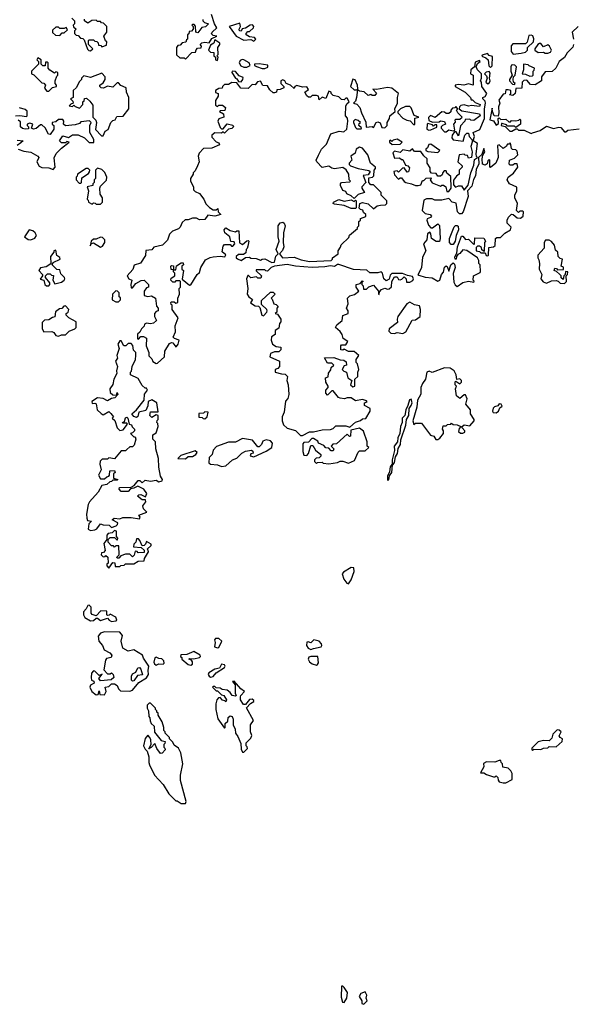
# Model space of a CAD drawing. Extents: x 1980017 to 2252640, y 74400 to 266395.
# Tile 370 of 388: x 2214356 to 2218328, y 208920 to 215984. Entities that reach past the tile are written whole.
import ezdxf

# ---------------------------------------------------------------- set-up
doc = ezdxf.new("R2010")
doc.units = 0

msp = doc.modelspace()

# ---------------------------------------------------------------- linework, layer by layer
at = {"layer": '0CON20XD'}
for points in [[(2215545, 215700), (2215591.7, 215748.3), (2215618.3, 215751.7), (2215621.7, 215768.3), (2215631.7, 215778.3), (2215658.3, 215781.7), (2215660, 215795), (2215650, 215805), (2215661.7, 215818.3), (2215685, 215822.5), (2215715, 215817.5), (2215735, 215850), (2215770, 215865), (2215745, 215870), (2215733, 215883), (2215737.5, 215895), (2215770, 215925), (2215752.5, 215955), (2215731.2, 216021.2)], [(2214730, 215995), (2214750, 215975), (2214750, 215955), (2214740, 215945), (2214741.7, 215931.7), (2214760, 215915), (2214750, 215905), (2214750, 215885), (2214761.7, 215871.7), (2214775, 215870), (2214791.7, 215851.7), (2214808.3, 215848.3), (2214818.3, 215838.3), (2214841.7, 215771.7), (2214851.7, 215761.7), (2214865, 215760)], [(2214865, 215760), (2214880, 215775), (2214850, 215805), (2214850, 215835), (2214855, 215840), (2214885, 215840), (2214895, 215830), (2214908.3, 215828.3), (2214918.3, 215818.3), (2214921.7, 215801.7), (2214938.3, 215798.3), (2214945, 215790), (2214978.3, 215801.7), (2214980, 215825), (2214971.7, 215831.7), (2214960, 215865), (2214980, 215895), (2214980, 215935), (2214958.3, 215958.3), (2214941.7, 215961.7), (2214935, 215970), (2214915, 215970), (2214905, 215980), (2214873, 215977), (2214845, 215960), (2214820, 215975), (2214821.7, 215988.3)], [(2215670, 215985), (2215670, 215975), (2215683, 215963), (2215710, 215955), (2215688.3, 215931.7), (2215661.7, 215928.3), (2215635, 215890), (2215620, 215895), (2215618.3, 215938.3), (2215608.3, 215948.3), (2215595, 215950), (2215590, 215945), (2215600, 215935), (2215600, 215915), (2215588.3, 215901.7), (2215571.7, 215898.3), (2215568.3, 215881.7), (2215560, 215875), (2215560, 215845), (2215551.7, 215838.3), (2215548.3, 215821.7), (2215521.7, 215818.3), (2215508.3, 215801.7), (2215491.7, 215798.3), (2215480, 215785), (2215481.7, 215731.7), (2215505, 215710), (2215535, 215710), (2215545, 215700)], [(2216035, 215830), (2216050, 215845), (2216040, 215855), (2216005, 215860), (2215980, 215875), (2215980, 215885), (2215991.7, 215898.3), (2216005, 215900), (2216032.5, 215925), (2216036.7, 215935), (2216026.1, 215946.1), (2216010, 215945), (2215977, 215923), (2215951.7, 215918.3), (2215945, 215902.5), (2215933.6, 215903.6), (2215930, 215915), (2215940, 215935), (2215935, 215960), (2215860, 215935), (2215910, 215865), (2215965, 215837.5), (2216015, 215842.5), (2216035, 215830)], [(2214645, 215870), (2214661.7, 215888.3), (2214675, 215890), (2214698.3, 215911.7), (2214688.3, 215928.3), (2214675, 215920), (2214645, 215920), (2214635, 215930), (2214615, 215930), (2214591.7, 215908.3), (2214591.7, 215891.7), (2214611.7, 215871.7), (2214645, 215870)], [(2217897.5, 215737.5), (2217955, 215743.3), (2217985, 215750), (2218000, 215765), (2218000, 215785), (2218043.3, 215825), (2218045.9, 215845.9), (2218037.3, 215867.3), (2218025, 215873.8), (2218010, 215870), (2217997, 215823), (2217985, 215810), (2217895, 215810), (2217883, 215797), (2217883.3, 215755), (2217897.5, 215737.5)], [(2218362.5, 215935), (2218320, 215895), (2218330, 215845)], [(2215775, 215690), (2215780, 215715), (2215770, 215725), (2215780, 215735), (2215776.7, 215785), (2215792.5, 215805), (2215792.5, 215815), (2215755, 215840), (2215750, 215815), (2215725, 215800), (2215710, 215765), (2215725, 215750), (2215748.3, 215748.3), (2215750, 215725), (2215760, 215715), (2215760, 215695), (2215775, 215690)], [(2218330, 215805), (2218323.6, 215786.4), (2218283.9, 215746.1), (2218265, 215712.5), (2218226.7, 215685), (2218203, 215637), (2218177.5, 215612.5), (2218125, 215610), (2218100, 215575), (2218100, 215545), (2218055, 215517.5), (2218020, 215520), (2217995, 215550), (2217973, 215547), (2217960, 215535), (2217958.3, 215491.7), (2217915, 215490), (2217910, 215455), (2217895, 215440), (2217870, 215445), (2217880, 215455), (2217880, 215475), (2217861.7, 215481.7), (2217845, 215480), (2217838.3, 215451.7), (2217825, 215450), (2217793, 215407), (2217800, 215385), (2217791.2, 215358.8), (2217793.6, 215316.4), (2217788.3, 215291.7), (2217760, 215295), (2217747.5, 215325), (2217745, 215350), (2217730, 215265), (2217755, 215257.5), (2217775, 215227.5), (2217791.7, 215238.3), (2217790, 215275), (2217795, 215280), (2217808.3, 215268.3), (2217845, 215270), (2217865, 215250), (2217878.3, 215251.7), (2217885, 215260), (2217915, 215257.5), (2217937.5, 215262.5), (2217945, 215270), (2217950, 215265), (2217950, 215235), (2217915, 215210), (2217905, 215220), (2217855, 215220), (2217848.3, 215228.3), (2217818.3, 215238.3), (2217811.7, 215238.3), (2217810, 215225), (2217838.3, 215218.3), (2217873, 215183), (2217887, 215183), (2217915, 215200), (2217925, 215200), (2217935, 215190), (2217975, 215190), (2218025, 215167.5)], [(2218125, 215742.5), (2218145, 215743.3), (2218165, 215750), (2218172.5, 215765), (2218157.5, 215795), (2218145, 215802.5), (2218115, 215790), (2218095, 215812.5), (2218085, 215812.5), (2218072.5, 215805), (2218052.5, 215775), (2218052.5, 215765), (2218075, 215747.5), (2218115, 215750), (2218125, 215742.5)], [(2217735, 215640), (2217746.1, 215653.9), (2217748.8, 215718.8), (2217725, 215727.5), (2217711.7, 215741.7), (2217675, 215730), (2217671.7, 215721.7), (2217700.7, 215710.7), (2217717.5, 215695), (2217723, 215653), (2217735, 215640)], [(2214565, 215470), (2214591.7, 215498.3), (2214620, 215505), (2214620, 215515), (2214610, 215525), (2214610, 215545), (2214621.7, 215578.3), (2214630, 215585), (2214630, 215605), (2214615, 215610), (2214605, 215600), (2214571.7, 215621.7), (2214560, 215635), (2214560, 215675), (2214555, 215680), (2214541.7, 215678.3), (2214538.3, 215651.7), (2214521.7, 215651.7), (2214510, 215665), (2214510, 215695), (2214485, 215710), (2214480, 215695), (2214490, 215685), (2214490, 215665), (2214440, 215615), (2214440, 215595), (2214458.3, 215588.3), (2214515, 215530), (2214528.3, 215528.3), (2214540, 215515), (2214533, 215493), (2214551.7, 215471.7), (2214565, 215470)], [(2215965, 215642.5), (2215985, 215643.3), (2216010, 215655), (2216002.5, 215675), (2215965, 215696.2), (2215951.7, 215698.3), (2215938.3, 215691.7), (2215930, 215675), (2215943.6, 215653.6), (2215965, 215642.5)], [(2216095, 215632.5), (2216115, 215633.3), (2216136.4, 215643.6), (2216137, 215657), (2216073, 215667), (2216040, 215665), (2216040, 215655), (2216055, 215647.5), (2216095, 215632.5)], [(2217545, 214760), (2217573.9, 214796.1), (2217594, 214885), (2217615, 214940), (2217620, 214980), (2217640, 214995), (2217633, 215003), (2217631.2, 215021.2), (2217640, 215095), (2217610, 215115), (2217620, 215145), (2217610, 215175), (2217657.5, 215195), (2217690, 215275), (2217691.2, 215345), (2217698.8, 215385), (2217695, 215400), (2217680, 215415), (2217680, 215425), (2217696.4, 215433.6), (2217706.7, 215455), (2217672.5, 215505), (2217670, 215535), (2217662.5, 215545), (2217670, 215565), (2217670, 215595), (2217640, 215625), (2217630, 215645), (2217641.7, 215668.3), (2217660, 215685), (2217655, 215690), (2217625, 215680), (2217620, 215645), (2217592.5, 215625), (2217590, 215595), (2217610, 215585), (2217610, 215515), (2217575, 215522.5), (2217543.6, 215513.6), (2217505, 215518.8), (2217480, 215515), (2217480, 215505), (2217552.5, 215465), (2217590, 215425), (2217595, 215410), (2217605, 215410), (2217625, 215390), (2217660, 215375), (2217655, 215360), (2217598.8, 215368.8), (2217575, 215364.2), (2217545, 215374), (2217521.2, 215368.8), (2217511.7, 215358.3), (2217510, 215345), (2217529.3, 215329.3), (2217655, 215307.5), (2217660, 215295), (2217615, 215260), (2217593, 215263), (2217585, 215270), (2217551.7, 215268.3), (2217550, 215255), (2217518.3, 215221.7), (2217505, 215150), (2217488.3, 215178.3), (2217475, 215180), (2217460, 215155), (2217456.7, 215135), (2217465, 215122.5), (2217537, 215113), (2217550, 215155), (2217565, 215170), (2217575, 215170), (2217580, 215145), (2217601.7, 215121.7), (2217602.5, 215105), (2217592.5, 215075), (2217602.5, 215035), (2217597.5, 214995), (2217575, 214990), (2217568.3, 215008.3), (2217551.7, 215011.7), (2217545, 215020), (2217510, 215015), (2217500, 214965), (2217530, 214935), (2217530, 214925), (2217510, 214905), (2217510, 214875), (2217490, 214860), (2217468.3, 214831.7), (2217468.3, 214798.3), (2217481.7, 214781.7), (2217505, 214792.5), (2217525, 214792.5), (2217545, 214760)], [(2217905, 215520), (2217910, 215525), (2217900, 215535), (2217897.5, 215555), (2217900, 215575), (2217910, 215585), (2217920, 215645), (2217908.3, 215658.3), (2217895, 215660), (2217885, 215657.5), (2217880, 215645), (2217880, 215615), (2217890, 215585), (2217870, 215555), (2217870, 215545), (2217891.7, 215521.7), (2217905, 215520)], [(2218015, 215577.5), (2218035, 215580), (2218040, 215585), (2218040, 215615), (2218048.3, 215621.7), (2218050, 215635), (2218011.7, 215651.7), (2218005, 215660), (2217970, 215665), (2217970, 215625), (2217960, 215595), (2217985, 215592.5), (2218015, 215577.5)], [(2214955, 215150), (2214970, 215185), (2214990, 215195), (2215010, 215245), (2215025, 215260), (2215040, 215265), (2215051.7, 215288.3), (2215098.3, 215291.7), (2215140, 215345), (2215140, 215425), (2215123, 215463), (2215120, 215495), (2215081.7, 215511.7), (2215065, 215530), (2215055, 215530), (2215025, 215500), (2214985, 215507.5), (2214956.4, 215493.6), (2214940, 215495), (2214930, 215505), (2214930, 215515), (2214955, 215530), (2214970, 215555), (2214970, 215575), (2214945, 215600), (2214865, 215570), (2214815, 215580), (2214800, 215565), (2214800, 215555), (2214785, 215540), (2214760, 215495), (2214740, 215475), (2214740, 215425), (2214720, 215415), (2214738.3, 215398.3), (2214740, 215385), (2214721.7, 215378.3), (2214710, 215365), (2214735, 215360), (2214745, 215370), (2214755, 215360), (2214785, 215350), (2214810, 215375), (2214810, 215395), (2214818.3, 215401.7), (2214821.7, 215418.3), (2214835, 215420), (2214859.3, 215399.3), (2214881.7, 215371.7), (2214880, 215285), (2214902.5, 215262.5), (2214907.5, 215245), (2214900, 215195), (2214941.7, 215151.7), (2214955, 215150)], [(2215945, 215537.5), (2215957.5, 215555), (2215958.3, 215568.3), (2215930.7, 215580.7), (2215905, 215612.5), (2215880, 215615), (2215877.5, 215605), (2215903.6, 215563.6), (2215915, 215560), (2215925, 215540), (2215945, 215537.5)], [(2217715, 215523.3), (2217727.3, 215532.7), (2217731.2, 215545), (2217726.7, 215565), (2217730.7, 215600.7), (2217725, 215612.5), (2217701.7, 215608.3), (2217690, 215595), (2217705, 215580), (2217710, 215565), (2217700, 215535), (2217715, 215523.3)], [(2215335, 213517.5), (2215345, 213520), (2215396, 213564), (2215396.9, 213605), (2215430.2, 213659.8), (2215445, 213668.6), (2215455, 213666), (2215475, 213637.5), (2215481.7, 213638.3), (2215493.3, 213655), (2215500, 213685), (2215465.7, 213695.7), (2215458, 213705), (2215472.7, 213745), (2215472.5, 213787.5), (2215492.5, 213845), (2215450, 213905), (2215450, 213935), (2215441.7, 213941.7), (2215440, 213955), (2215445, 213960), (2215465, 213960), (2215475, 213950), (2215490, 213955), (2215490, 213985), (2215502.5, 214015), (2215500, 214055), (2215510, 214065), (2215510, 214105), (2215505, 214110), (2215475, 214110), (2215468.3, 214101.7), (2215455, 214100), (2215440, 214115), (2215441.7, 214128.3), (2215470, 214145), (2215470, 214165), (2215460, 214175), (2215460, 214190), (2215441.7, 214191.7), (2215440, 214215), (2215445, 214220), (2215458.3, 214218.3), (2215460, 214190), (2215475, 214190), (2215481.7, 214218.3), (2215515, 214240), (2215528.3, 214238.3), (2215530, 214225), (2215520, 214215), (2215520, 214195), (2215530, 214185), (2215522.5, 214122.5), (2215575, 214080), (2215585, 214082.5), (2215628.8, 214155), (2215645, 214171.2), (2215654.6, 214205.4), (2215688.3, 214261.7), (2215722, 214278), (2215745, 214282), (2215795, 214286.7), (2215828.3, 214281.7), (2215836.1, 214296.1), (2215808.3, 214318.3), (2215815, 214360), (2215825, 214370), (2215865, 214370), (2215875, 214360), (2215885, 214360), (2215900, 214375), (2215895, 214390), (2215871.7, 214391.7), (2215862.5, 214425), (2215827.5, 214455), (2215822.5, 214475), (2215835, 214490), (2215865, 214472.5), (2215905, 214462.5), (2215915, 214470), (2215928.3, 214468.3), (2215933, 214383), (2215955, 214370), (2215985, 214397.5), (2215995, 214400), (2216000, 214395), (2215991.7, 214358.3), (2215988.3, 214341.7), (2215980, 214335), (2215978.3, 214311.7), (2215961.7, 214298.3), (2215925, 214300), (2215910, 214285), (2215910, 214275), (2215919.3, 214269.3), (2215945, 214256.7), (2215975, 214277.5), (2216005, 214280), (2216014.1, 214274.1), (2216051.4, 214271.4), (2216082.5, 214257.5), (2216095, 214266.7), (2216115, 214268.6), (2216165, 214242.9), (2216185, 214243.8), (2216193.1, 214286.9), (2216210, 214305), (2216196, 214336), (2216218, 214395), (2216210.6, 214425), (2216210.8, 214505), (2216225, 214526), (2216245, 214531.2), (2216254.2, 214524.2), (2216260, 214505), (2216249.4, 214455), (2216246.4, 214386.4), (2216252, 214355), (2216242.5, 214327.5), (2216220, 214305), (2216242.5, 214275), (2216325, 214280), (2216375, 214260), (2216435, 214248.6), (2216590, 214255), (2216600, 214265), (2216600, 214275), (2216640, 214305), (2216640, 214325), (2216658.3, 214351.7), (2216661.7, 214368.3), (2216718.3, 214421.7), (2216721.7, 214438.3), (2216780, 214485), (2216780, 214495), (2216790, 214505), (2216790, 214535), (2216800, 214545), (2216801.7, 214558.3), (2216838.3, 214571.7), (2216840, 214585), (2216821.7, 214601.7), (2216818.3, 214618.3), (2216801.7, 214621.7), (2216792.5, 214632.5), (2216796.1, 214663.9), (2216815, 214672), (2216855, 214662.5), (2216895, 214627.5), (2216920.6, 214649.4), (2216945, 214654.2), (2216980, 214655), (2216990, 214665), (2216990, 214685), (2216950, 214725), (2216950, 214745), (2216895, 214800), (2216875, 214800), (2216860, 214815), (2216861.7, 214848.3), (2216887, 214853), (2216897, 214863), (2216900, 214905), (2216910, 214915), (2216910, 214925), (2216873.3, 214955), (2216853.3, 215015), (2216815, 215062.5), (2216795, 215070), (2216770, 215055), (2216763, 215027), (2216732.5, 215005), (2216740, 214975), (2216720, 214955), (2216720, 214945), (2216730, 214935), (2216785, 214916.2), (2216861.7, 214901.7), (2216870, 214895), (2216855, 214870), (2216820, 214865), (2216840, 214815), (2216810, 214785), (2216810, 214775), (2216830, 214745), (2216785, 214730), (2216755, 214700), (2216735, 214720), (2216703.6, 214733.6), (2216695, 214750), (2216675, 214757.5), (2216658.8, 214795), (2216656.7, 214805), (2216664.1, 214815.9), (2216725, 214820), (2216730, 214825), (2216720, 214835), (2216717.5, 214875), (2216697.7, 214907.7), (2216675, 214922.5), (2216613.6, 214913.6), (2216595, 214917.5), (2216575, 214932.5), (2216525, 214923.3), (2216486.7, 214965), (2216483.3, 214975), (2216499.3, 215010.7), (2216522.5, 215055), (2216558.3, 215091.7), (2216587.5, 215165), (2216647, 215183), (2216681.7, 215178.3), (2216702.5, 215197.5), (2216710, 215255), (2216707, 215277), (2216692.5, 215295), (2216696.7, 215365), (2216705, 215382.5), (2216720, 215395), (2216705, 215420), (2216695, 215420), (2216685, 215410), (2216665, 215412), (2216645, 215430), (2216605, 215440), (2216590, 215455), (2216590, 215465), (2216575, 215470), (2216551.7, 215418.3), (2216525, 215427.5), (2216505, 215410), (2216500, 215435), (2216485, 215440), (2216455, 215440), (2216441.7, 215428.3), (2216428.3, 215428.3), (2216417, 215437), (2216402.5, 215465), (2216427, 215483), (2216415, 215502.5), (2216385, 215500), (2216345, 215512.5), (2216330, 215505), (2216325, 215490), (2216300, 215515), (2216267, 215527), (2216257.5, 215545), (2216245, 215552.5), (2216230, 215545), (2216230, 215525), (2216250, 215505), (2216250, 215495), (2216225, 215482.5), (2216200, 215480), (2216197.5, 215465), (2216185, 215460), (2216175, 215460), (2216151.7, 215481.7), (2216135, 215510), (2216100.7, 215510.7), (2216082.5, 215542.5), (2216062, 215538), (2216045, 215517.5), (2216025, 215520), (2215995, 215490), (2215943, 215493), (2215915, 215530), (2215877, 215533), (2215855, 215520), (2215825, 215520), (2215810, 215505), (2215808.3, 215491.7), (2215785, 215490), (2215760, 215475), (2215761.7, 215461.7), (2215780, 215455), (2215780, 215435), (2215760, 215405), (2215761.7, 215371.7), (2215775, 215360), (2215785, 215370), (2215811.7, 215371.7), (2215832.5, 215355), (2215828.3, 215331.7), (2215795, 215330), (2215790, 215325), (2215818.3, 215308.3), (2215820, 215285), (2215785, 215272.5), (2215776.7, 215255), (2215795, 215210), (2215805, 215200), (2215815, 215200), (2215845, 215237.5), (2215885, 215227.5), (2215890, 215215), (2215877, 215203), (2215855, 215197.5), (2215825, 215170), (2215815, 215180), (2215805, 215170), (2215755, 215172.5), (2215733.6, 215156.4), (2215735, 215140), (2215765, 215107.5), (2215785, 215100), (2215790, 215085), (2215735, 215062.5), (2215675, 215060), (2215643, 215027), (2215637.5, 215005), (2215642.5, 214965), (2215632.5, 214935), (2215615, 214900), (2215600, 214885), (2215600, 214875), (2215582.5, 214845), (2215582.5, 214825), (2215602.5, 214785), (2215603, 214763), (2215615, 214750), (2215646.4, 214736.4), (2215677.5, 214695), (2215691.7, 214661.7), (2215717, 214637), (2215745, 214620), (2215765, 214620), (2215778.3, 214628.3), (2215780, 214605), (2215800, 214585), (2215755, 214573.8), (2215705, 214582.5), (2215685, 214550), (2215645, 214547.5), (2215625, 214560), (2215595, 214560), (2215565, 214547.5), (2215542.5, 214547.5), (2215521.7, 214528.3), (2215507.5, 214495), (2215496.4, 214483.6), (2215453, 214467), (2215430, 214445), (2215417, 214403), (2215380, 214365), (2215318.3, 214351.7), (2215305, 214332.5), (2215262, 214328), (2215257.7, 214292.3), (2215222, 214238), (2215177, 214223), (2215168.3, 214191.7), (2215127.5, 214145), (2215140, 214125), (2215160, 214115), (2215153, 214083), (2215155, 214060), (2215165, 214060), (2215190, 214090), (2215228.3, 214111.7), (2215250, 214115), (2215280, 214085), (2215280, 214065), (2215265, 214060), (2215250, 214035), (2215250, 214005), (2215275, 213997.5), (2215301.7, 214001.7), (2215330, 213985), (2215338.3, 213928.3), (2215350, 213915), (2215350, 213895), (2215335, 213890), (2215322.5, 213875), (2215322.5, 213855), (2215337.5, 213825), (2215315, 213807.5), (2215295, 213802.5), (2215265, 213807.5), (2215251.7, 213798.3), (2215250, 213785), (2215230, 213765), (2215218.3, 213741.7), (2215201.7, 213728.3), (2215200, 213695), (2215208.3, 213691.7), (2215225, 213710), (2215245, 213710), (2215265, 213700), (2215262.5, 213645), (2215282.5, 213595), (2215283, 213573), (2215305, 213550), (2215310.7, 213530.7), (2215335, 213517.5)], [(2216775, 215480), (2216781.7, 215488.3), (2216780, 215515), (2216763, 215553), (2216745, 215557.5), (2216730, 215505), (2216755, 215480), (2216775, 215480)], [(2216975, 215207.5), (2216992.5, 215225), (2216993, 215247), (2217010, 215275), (2217012.5, 215295), (2217050, 215325), (2217047.5, 215345), (2217067.5, 215385), (2217066.2, 215425), (2217073.3, 215455), (2217025, 215492.5), (2216995, 215497.5), (2216915, 215482.5), (2216890, 215485), (2216917, 215457), (2216905, 215440), (2216885, 215440), (2216875, 215447.5), (2216855, 215440), (2216826.7, 215466.7), (2216795, 215470), (2216780, 215480), (2216773.3, 215425), (2216765, 215400), (2216750, 215385), (2216775, 215377.5), (2216797.5, 215355), (2216807.5, 215315), (2216839.3, 215249.3), (2216841.7, 215211.7), (2216885, 215217.5), (2216895, 215210), (2216912.5, 215245), (2216925, 215250), (2216943, 215243), (2216955, 215210), (2216975, 215207.5)], [(2214405, 215290), (2214410, 215295), (2214408.3, 215328.3), (2214395, 215340), (2214355, 215352.5)], [(2217185, 215230), (2217190, 215235), (2217191.7, 215278.3), (2217220, 215285), (2217187, 215297), (2217165, 215352.5), (2217155, 215360), (2217125, 215360), (2217087.5, 215345), (2217070, 215325), (2217070, 215315), (2217105, 215277.5), (2217133, 215263), (2217158.3, 215258.3), (2217185, 215230)], [(2217415, 215180), (2217435, 215192.5), (2217465, 215187.5), (2217478.3, 215191.7), (2217470, 215235), (2217481.7, 215248.3), (2217480, 215265), (2217485, 215270), (2217515, 215270), (2217530, 215285), (2217500, 215315), (2217490, 215335), (2217500, 215345), (2217485, 215360), (2217478.3, 215351.7), (2217461.7, 215348.3), (2217450, 215335), (2217448.3, 215321.7), (2217435, 215310), (2217415, 215310), (2217405, 215320), (2217385, 215322.5), (2217337, 215283), (2217303.3, 215296.7), (2217288.3, 215281.7), (2217291.7, 215261.7), (2217318.3, 215248.3), (2217365, 215250), (2217375, 215257.5), (2217403, 215253), (2217410, 215235), (2217390, 215225), (2217380, 215215), (2217380, 215205), (2217405, 215180), (2217415, 215180)], [(2214325, 215293.3), (2214356.7, 215296.7), (2214405, 215290)], [(2214595, 214910), (2214610, 214925), (2214603, 214993), (2214616.4, 215023.6), (2214655, 215062.5), (2214710, 215105), (2214695, 215110), (2214685, 215100), (2214655, 215100), (2214642.5, 215115), (2214665, 215150), (2214705, 215137.5), (2214735, 215157.5), (2214775, 215157.5), (2214820, 215135), (2214855, 215102.5), (2214888.3, 215101.7), (2214887.5, 215125), (2214860, 215175), (2214860, 215225), (2214867.5, 215245), (2214857.5, 215257.5), (2214795, 215250), (2214785, 215240), (2214755, 215230), (2214685, 215222.5), (2214670, 215235), (2214672.5, 215255), (2214665, 215267.5), (2214635, 215267.5), (2214615, 215250), (2214590, 215245), (2214590, 215235), (2214600, 215225), (2214601.7, 215198.3), (2214575, 215160), (2214561.7, 215161.7), (2214538.3, 215208.3), (2214515, 215230), (2214505, 215230), (2214475, 215202.5), (2214455, 215197.5), (2214440, 215205), (2214450, 215235), (2214428.3, 215241.7), (2214410, 215235), (2214410, 215225), (2214420, 215215), (2214418.3, 215201.7), (2214395, 215197.5), (2214375, 215202.5), (2214362.5, 215215), (2214361.7, 215251.7), (2214345, 215262.5)], [(2216805, 215200), (2216808.3, 215208.3), (2216790, 215225), (2216791.7, 215238.3), (2216800, 215245), (2216785, 215260), (2216763, 215267), (2216750, 215255), (2216750, 215245), (2216765, 215210), (2216775, 215200), (2216805, 215200)], [(2217290.7, 215190.7), (2217305, 215192.5), (2217348.3, 215211.7), (2217348.3, 215228.3), (2217335, 215230), (2217325, 215220), (2217318.3, 215228.3), (2217285, 215240), (2217280, 215235), (2217278.3, 215198.3), (2217290.7, 215190.7)], [(2218025, 215167.5), (2218035, 215172.5), (2218090.7, 215189.3), (2218135, 215220), (2218187, 215203), (2218225, 215212.5), (2218239.3, 215209.3), (2218265, 215180), (2218275, 215180), (2218288.3, 215191.7), (2218369.6, 215200.5)], [(2214338.3, 215118.3), (2214380, 215115), (2214365, 215100), (2214338.3, 215081.7)], [(2217028.3, 215088.3), (2217085, 215090), (2217100, 215105), (2217065, 215127.5), (2217035, 215120), (2217025, 215110), (2217015, 215120), (2217010, 215115), (2217010, 215105), (2217028.3, 215088.3)], [(2217495, 214070), (2217535, 214097.5), (2217575, 214107.5), (2217615, 214100), (2217617, 214107), (2217610, 214115), (2217612.5, 214145), (2217660, 214170), (2217663, 214177), (2217660, 214225), (2217650, 214235), (2217650, 214255), (2217640, 214275), (2217565, 214327.5), (2217535, 214332.5), (2217515, 214307.5), (2217500, 214300), (2217490, 214285), (2217487.5, 214265), (2217480, 214265), (2217478.3, 214281.7), (2217491.7, 214308.3), (2217496.7, 214355), (2217525, 214430), (2217535, 214430), (2217555, 214406.7), (2217575, 214410), (2217615, 214370), (2217620, 214375), (2217621.7, 214418.3), (2217686.1, 214416.1), (2217697.5, 214395), (2217690, 214385), (2217688.3, 214321.7), (2217671.7, 214331.7), (2217668.3, 214348.3), (2217655, 214360), (2217641.7, 214358.3), (2217631.7, 214348.3), (2217630, 214325), (2217655, 214320), (2217665, 214310), (2217695, 214310), (2217701.7, 214291.7), (2217715, 214290), (2217720, 214295), (2217721.7, 214348.3), (2217756.4, 214353.6), (2217767, 214363), (2217770, 214415), (2217778.3, 214421.7), (2217805, 214420), (2217837, 214453), (2217876.7, 214475), (2217882.5, 214495), (2217853.3, 214525), (2217853.3, 214545), (2217863.6, 214566.4), (2217885, 214587.5), (2217897, 214587), (2217925, 214562.5), (2217949.3, 214560.7), (2217967.5, 214575), (2217970, 214605), (2217965, 214610), (2217945, 214610), (2217935, 214600), (2217920, 214615), (2217927.5, 214665), (2217907.5, 214705), (2217907.5, 214725), (2217922.5, 214755), (2217921.7, 214781.7), (2217870, 214805), (2217852.5, 214835), (2217860, 214855), (2217898.3, 214881.7), (2217930, 214925), (2217925, 214950), (2217905, 214950), (2217895, 214940), (2217875, 214940), (2217868.3, 214948.3), (2217870, 214975), (2217905, 214990), (2217930, 215015), (2217925, 215040), (2217915, 215050), (2217891.7, 215051.7), (2217885, 215060), (2217880, 215085), (2217875, 215100), (2217868.3, 215091.7), (2217855, 215090), (2217846.4, 215073.6), (2217825, 215060), (2217797, 215087), (2217785, 215080), (2217790, 214995), (2217772.5, 214955), (2217735, 214922.5), (2217730, 214925), (2217730, 214975), (2217725, 214980), (2217715, 214970), (2217710, 214950), (2217695, 214940), (2217677.5, 214947.5), (2217673.3, 214986.7), (2217678.3, 215011.7), (2217692.5, 215035), (2217685, 215060), (2217672.5, 215017.5), (2217647.5, 214995), (2217650.7, 214949.3), (2217632, 214908), (2217626.4, 214863.6), (2217612, 214838), (2217599.6, 214790.5), (2217570, 214755), (2217573.8, 214715), (2217538.8, 214605), (2217525, 214590), (2217511.2, 214591.2), (2217497.5, 214605), (2217488.3, 214668.3), (2217460, 214675), (2217435, 214700), (2217385, 214690), (2217335, 214690), (2217315, 214697.5), (2217275, 214697.5), (2217255, 214690), (2217243.3, 214615), (2217265, 214592.5), (2217300, 214585), (2217310, 214575), (2217302.5, 214565), (2217280, 214555), (2217277.5, 214545), (2217289.3, 214509.3), (2217305, 214490), (2217318.3, 214491.7), (2217355, 214520), (2217367.5, 214507.5), (2217372.5, 214415), (2217368.3, 214391.7), (2217343, 214393), (2217310, 214415), (2217307, 214447), (2217298.3, 214458.3), (2217283, 214447), (2217277.5, 214405), (2217253.3, 214375), (2217270, 214325), (2217245, 214280), (2217240, 214205), (2217220, 214165), (2217213.3, 214155), (2217220.4, 214150.5), (2217265, 214137.5), (2217315, 214132.9), (2217355, 214108.8), (2217370, 214115), (2217383.3, 214155), (2217397, 214173), (2217405, 214207.5), (2217415, 214217.5), (2217423, 214213), (2217435, 214180), (2217450, 214225), (2217465, 214240), (2217475, 214230), (2217480, 214205), (2217466.1, 214163.9), (2217470.7, 214100.7), (2217480.7, 214080.7), (2217495, 214070)], [(2214344.1, 215054.1), (2214385, 215040), (2214435, 215033.3), (2214486.7, 215005), (2214492.5, 214995), (2214480, 214965), (2214495, 214932.5), (2214515, 214922.5), (2214565, 214920), (2214595, 214910)], [(2217435, 214750), (2217452.5, 214775), (2217448.3, 214858.3), (2217421.7, 214881.7), (2217415, 214900), (2217401.7, 214898.3), (2217391.7, 214888.3), (2217388.3, 214871.7), (2217375, 214860), (2217355, 214860), (2217345, 214880), (2217311.7, 214881.7), (2217300, 214895), (2217301.7, 214921.7), (2217280, 214955), (2217280, 214985), (2217255, 215007.5), (2217235, 215037.5), (2217188.3, 215038.3), (2217175, 215057.5), (2217155, 215040), (2217105, 215050), (2217085, 215030), (2217045, 215040), (2217032.5, 215027.5), (2217045, 214990), (2217081.7, 214991.7), (2217095, 214980), (2217105, 214980), (2217125, 214940), (2217140, 214935), (2217151.7, 214921.7), (2217146.7, 214893.3), (2217135, 214890), (2217115, 214920), (2217101.7, 214918.3), (2217075, 214890), (2217065, 214900), (2217040, 214895), (2217045, 214870), (2217075, 214840), (2217085, 214850), (2217095, 214850), (2217113.6, 214823.6), (2217126.4, 214816.4), (2217167, 214807), (2217195, 214793.3), (2217215, 214793.3), (2217235, 214800), (2217245, 214830), (2217255, 214830), (2217273, 214847), (2217305, 214850), (2217310, 214845), (2217300, 214835), (2217315, 214813.3), (2217375, 214790), (2217385, 214797.5), (2217397, 214797), (2217412.5, 214785), (2217421.7, 214751.7), (2217435, 214750)], [(2217355, 215030), (2217370, 215045), (2217305, 215090), (2217291.7, 215088.3), (2217282.5, 215065), (2217270, 215055), (2217270, 215045), (2217285, 215037.5), (2217355, 215030)], [(2214795, 214810), (2214800, 214815), (2214801.7, 214848.3), (2214849.3, 214880.7), (2214857, 214893), (2214860, 214905), (2214847, 214917), (2214833.9, 214916.1), (2214770, 214875), (2214768.3, 214861.7), (2214760, 214855), (2214760, 214835), (2214781.7, 214811.7), (2214795, 214810)], [(2214935, 214660), (2214950, 214675), (2214950, 214705), (2214933, 214733), (2214930, 214775), (2214935, 214790), (2214978.3, 214831.7), (2214980, 214855), (2214967, 214887), (2214945, 214910), (2214915, 214917.5), (2214900, 214905), (2214900, 214845), (2214890, 214835), (2214890, 214815), (2214880, 214805), (2214880, 214795), (2214840, 214785), (2214850, 214755), (2214840, 214695), (2214848.3, 214688.3), (2214850, 214675), (2214875, 214660), (2214885, 214670), (2214898.3, 214668.3), (2214905, 214660), (2214935, 214660)], [(2216735, 214628.8), (2216685, 214650.8), (2216615, 214659.4), (2216606, 214665), (2216607.5, 214675), (2216645, 214694.3), (2216685, 214681.4), (2216735, 214692.5), (2216755, 214680), (2216765, 214690), (2216770, 214685), (2216770, 214635), (2216765, 214630), (2216735, 214628.8)], [(2214435, 214403.3), (2214465, 214416.7), (2214476.7, 214435), (2214466.7, 214455), (2214449.4, 214469.4), (2214425, 214476), (2214390, 214425), (2214416.4, 214406.4), (2214435, 214403.3)], [(2217465, 214370), (2217451.7, 214371.7), (2217440, 214385), (2217440, 214415), (2217473, 214497), (2217483, 214507), (2217495, 214507.5), (2217501.7, 214501.7), (2217503.3, 214475), (2217486.7, 214435), (2217480, 214395), (2217465, 214370)], [(2214935, 214352.5), (2214950, 214360), (2214967.5, 214385), (2214966.7, 214405), (2214950.7, 214420.7), (2214935, 214423.8), (2214905, 214408.8), (2214885, 214410), (2214867.5, 214395), (2214861.7, 214361.7), (2214871.7, 214378.3), (2214885, 214382.5), (2214935, 214352.5)], [(2218265, 214090), (2218280, 214105), (2218277.5, 214145), (2218287.5, 214155), (2218290, 214175), (2218271.7, 214178.3), (2218270, 214155), (2218260, 214145), (2218255, 214120), (2218241.7, 214131.7), (2218240, 214145), (2218228.3, 214158.3), (2218208.3, 214178.3), (2218190, 214185), (2218195, 214200), (2218208.3, 214198.3), (2218215, 214190), (2218258.3, 214191.7), (2218258.3, 214208.3), (2218240, 214215), (2218250, 214265), (2218235, 214270), (2218220, 214285), (2218216.7, 214315), (2218201.2, 214331.2), (2218192, 214365), (2218172.7, 214392.7), (2218155, 214401.2), (2218127.5, 214402.5), (2218120, 214385), (2218120, 214345), (2218072.5, 214295), (2218072.5, 214275), (2218081.7, 214261.7), (2218086.7, 214235), (2218083.6, 214193.6), (2218102.5, 214155), (2218094, 214125), (2218112.5, 214102.5), (2218135, 214093.8), (2218170.7, 214109.3), (2218205, 214112.5), (2218218.3, 214108.3), (2218233, 214093), (2218265, 214090)], [(2214565, 214073.8), (2214573.3, 214085), (2214572.5, 214095), (2214540, 214135), (2214540, 214145), (2214555, 214160), (2214575, 214160), (2214585, 214150), (2214598.3, 214148.3), (2214592.5, 214115), (2214608.3, 214088.3), (2214655, 214100), (2214675.9, 214114.1), (2214680, 214125), (2214677.5, 214135), (2214651.2, 214161.2), (2214645, 214190), (2214621.7, 214191.7), (2214590, 214225), (2214597, 214243), (2214646.7, 214265), (2214645, 214277.5), (2214623, 214293), (2214615, 214330), (2214600, 214325), (2214600, 214315), (2214577.5, 214285), (2214578.3, 214231.7), (2214545, 214210), (2214505, 214202.5), (2214493.3, 214185), (2214520, 214155), (2214520, 214145), (2214501.7, 214121.7), (2214530, 214115), (2214536.7, 214085), (2214547.5, 214075), (2214565, 214073.8)], [(2216385, 213000), (2216435, 213027.5), (2216465, 213027.5), (2216525, 213042.5), (2216586.4, 213043.6), (2216605, 213050), (2216625, 213070), (2216695, 213070), (2216725, 213060), (2216765, 213097.5), (2216801.7, 213108.3), (2216815, 213120), (2216838.3, 213121.7), (2216870, 213175), (2216870, 213195), (2216830, 213215), (2216830, 213235), (2216848.3, 213241.7), (2216845, 213250), (2216815, 213260), (2216765, 213250), (2216735, 213270), (2216705, 213270), (2216686.7, 213263.3), (2216655, 213267.5), (2216643.6, 213273.6), (2216605, 213320), (2216595, 213320), (2216565, 213290), (2216552.5, 213305), (2216553, 213327), (2216570, 213345), (2216570, 213355), (2216553, 213383), (2216550, 213415), (2216568.3, 213421.7), (2216571.7, 213448.3), (2216588.3, 213471.7), (2216591.7, 213488.3), (2216610, 213505), (2216595, 213520), (2216565, 213520), (2216541.7, 213558.3), (2216609.3, 213559.3), (2216655, 213542.5), (2216681.7, 213541.7), (2216698.3, 213528.3), (2216700, 213505), (2216685, 213500), (2216670, 213475), (2216681.7, 213461.7), (2216700, 213455), (2216710, 213415), (2216740, 213395), (2216730, 213365), (2216745, 213350), (2216760, 213355), (2216760, 213405), (2216782.5, 213425), (2216782.5, 213455), (2216790, 213475), (2216780, 213515), (2216770, 213525), (2216770, 213545), (2216790, 213575), (2216755, 213602.5), (2216715, 213602.5), (2216685, 213620), (2216675, 213612.5), (2216660, 213615), (2216660, 213645), (2216665, 213650), (2216695, 213650), (2216710, 213675), (2216677, 213697), (2216670, 213725), (2216655, 213747.5), (2216622.5, 213775), (2216632.5, 213795), (2216670, 213825), (2216675, 213862.5), (2216713.6, 213876.4), (2216713.3, 213895), (2216700, 213915), (2216712.5, 213945), (2216707.5, 213985), (2216725, 214002.5), (2216757.7, 214012.3), (2216790, 214035), (2216770, 214065), (2216770, 214085), (2216798.3, 214091.7), (2216815, 214110), (2216820, 214105), (2216810, 214100), (2216810, 214085), (2216820, 214075), (2216821.7, 214051.7), (2216845, 214050), (2216861.7, 214068.3), (2216895, 214080), (2216930, 214035), (2216930, 214015), (2216935, 214012.5), (2216938.3, 214031.7), (2216951.2, 214048.8), (2216975, 214057.5), (2216995, 214050), (2217007, 214053), (2217023, 214067), (2217026.7, 214105), (2217045, 214140), (2217065, 214140), (2217075, 214120), (2217085, 214117.5), (2217098.3, 214121.7), (2217115, 214140), (2217130, 214125), (2217131.7, 214101.7), (2217155, 214100), (2217176.4, 214113.6), (2217182.5, 214125), (2217175, 214142.5), (2217138.3, 214148.3), (2217103, 214163), (2217025, 214162.5), (2217015, 214150), (2217007.3, 214122.7), (2216985, 214111.2), (2216968, 214125), (2216958.8, 214165), (2216950, 214175), (2216925, 214168.8), (2216868.3, 214168.3), (2216846.4, 214186.4), (2216751.4, 214191.4), (2216645, 214227.5), (2216635, 214227.5), (2216615, 214214), (2216585, 214218.1), (2216545, 214210), (2216455, 214205.6), (2216335, 214215.7), (2216275, 214228.6), (2216185, 214216.7), (2216160, 214205), (2216135, 214180), (2216121.7, 214181.7), (2216115, 214190), (2216051.7, 214188.3), (2216051.7, 214181.7), (2216090, 214145), (2216085, 214130), (2216065, 214130), (2216055, 214140), (2216015, 214132.5), (2215998.3, 214148.3), (2215991.7, 214148.3), (2215982.5, 214125), (2215993.3, 214055), (2215987.5, 214015), (2216000, 213995), (2216027, 213977), (2216011.7, 213951.7), (2216045, 213930), (2216068.3, 213928.3), (2216078.3, 213918.3), (2216093.3, 213863.3), (2216105, 213860), (2216130, 213885), (2216132.5, 213895), (2216130, 213905), (2216091.7, 213941.7), (2216091.7, 213968.3), (2216155, 214030), (2216175, 214030), (2216190, 214015), (2216160, 213985), (2216168.3, 213978.3), (2216180, 213945), (2216195, 213940), (2216210, 213925), (2216200, 213915), (2216200, 213885), (2216190, 213875), (2216205, 213870), (2216230, 213835), (2216230, 213815), (2216220, 213805), (2216215, 213770), (2216190, 213755), (2216190, 213725), (2216161.7, 213708.3), (2216160, 213685), (2216170, 213655), (2216195, 213640), (2216230, 213635), (2216230, 213615), (2216215, 213600), (2216185, 213600), (2216155, 213590), (2216150, 213565), (2216220, 213535), (2216220, 213495), (2216208.3, 213481.7), (2216190, 213475), (2216190, 213455), (2216235, 213442.5), (2216261.7, 213441.7), (2216277.5, 213425), (2216272.5, 213395), (2216282.5, 213365), (2216287.5, 213295), (2216280, 213265), (2216263, 213247), (2216253, 213167), (2216240, 213135), (2216240, 213105), (2216248.3, 213078.3), (2216273.9, 213053.9), (2216335, 213037.5), (2216371.7, 213001.7), (2216385, 213000)], [(2215065, 213960), (2215080, 213975), (2215078.3, 213988.3), (2215070, 213995), (2215070, 214025), (2215057, 214037), (2215045, 214037.5), (2215022.5, 214015), (2215020, 213975), (2215045, 213960), (2215065, 213960)], [(2214635, 213713.3), (2214655, 213722.5), (2214685, 213722.5), (2214711.2, 213748.8), (2214752.5, 213765), (2214760, 213775), (2214760, 213815), (2214707.5, 213845), (2214690, 213865), (2214690, 213875), (2214702.5, 213885), (2214707.5, 213905), (2214685, 213930), (2214671.7, 213928.3), (2214658.3, 213911.7), (2214641.7, 213908.3), (2214611.7, 213888.3), (2214608.3, 213851.7), (2214591.7, 213848.3), (2214565, 213830), (2214535, 213827.5), (2214518.3, 213811.7), (2214517.5, 213765), (2214530, 213745), (2214587, 213747), (2214600, 213740), (2214615, 213717.5), (2214635, 213713.3)], [(2217105, 213733.3), (2217127.5, 213745), (2217171.7, 213828.3), (2217195, 213830), (2217230, 213855), (2217232.5, 213905), (2217225, 213930), (2217188.3, 213938.3), (2217155, 213957.5), (2217133.6, 213946.4), (2217070, 213855), (2217063.3, 213835), (2217067.5, 213812.5), (2217006.7, 213765), (2217005, 213750), (2217020, 213735), (2217045, 213733.3), (2217065, 213740), (2217105, 213733.3)], [(2214865, 212320), (2214895, 212323.8), (2214909.6, 212330.5), (2214935, 212367.5), (2214955, 212360), (2214997, 212357), (2215015, 212340), (2215047, 212353), (2215058.3, 212361.7), (2215060, 212375), (2215020, 212395), (2215033, 212407), (2215075, 212402.5), (2215095, 212412.5), (2215155, 212412.5), (2215215, 212402.5), (2215220, 212415), (2215211.7, 212428.3), (2215268.3, 212451.7), (2215243.8, 212473.8), (2215240, 212495), (2215260, 212525), (2215258.3, 212538.3), (2215235, 212540), (2215200, 212565), (2215210, 212575), (2215225, 212577.5), (2215258.3, 212561.7), (2215267.5, 212585), (2215246.4, 212616.4), (2215202.5, 212637.5), (2215175, 212622.5), (2215151.7, 212618.3), (2215135, 212600), (2215085, 212600), (2215070, 212615), (2215071.7, 212628.3), (2215155, 212630), (2215178.3, 212641.7), (2215205, 212677.5), (2215217, 212677), (2215235, 212660), (2215255, 212680), (2215295, 212672.5), (2215335, 212680), (2215355, 212667.5), (2215377.5, 212675), (2215380, 212685), (2215365, 212710), (2215353.6, 212773.6), (2215352.5, 212835), (2215332.5, 212905), (2215330, 212955), (2215310, 212975), (2215310, 213005), (2215335, 213020), (2215350, 213065), (2215347, 213087), (2215340, 213095), (2215341.7, 213108.3), (2215350, 213115), (2215350, 213145), (2215335, 213150), (2215305, 213130), (2215290, 213145), (2215295, 213170), (2215350, 213170), (2215340, 213235), (2215305, 213256.7), (2215277.5, 213245), (2215276, 213214), (2215260, 213180), (2215211.4, 213168.6), (2215203.9, 213136.1), (2215195, 213130), (2215175, 213137.5), (2215160, 213155), (2215195, 213183.8), (2215248.8, 213255), (2215252.5, 213297.5), (2215272.5, 213325), (2215265, 213340), (2215255, 213340), (2215235, 213360), (2215205, 213410), (2215150, 213435), (2215150, 213455), (2215157, 213463), (2215162.5, 213495), (2215187.5, 213545), (2215190, 213575), (2215190, 213595), (2215173, 213613), (2215167, 213647), (2215155, 213660), (2215135, 213660), (2215117, 213643), (2215103, 213643), (2215085, 213680), (2215075, 213680), (2215060, 213655), (2215070, 213625), (2215053.8, 213575), (2215057.5, 213555), (2215043.9, 213533.9), (2215057.5, 213495), (2215050, 213465), (2215052.5, 213445), (2215031.2, 213405), (2215023.9, 213366.1), (2215002.5, 213335), (2215005, 213310), (2215025, 213292.5), (2215050, 213290), (2215055, 213310), (2215060, 213295), (2215038.3, 213271.7), (2215015, 213266.7), (2214985, 213250), (2214955, 213266.7), (2214915, 213270), (2214872.5, 213245), (2214875, 213230), (2214895, 213232.5), (2214905, 213227.5), (2214912.5, 213185), (2214939.3, 213159.3), (2214955, 213150), (2214995, 213172.5), (2215009.3, 213159.3), (2215030, 213135), (2215020, 213125), (2215038.3, 213108.3), (2215055, 213056.7), (2215075, 213037.5), (2215098.3, 213041.7), (2215128.3, 213081.7), (2215125, 213090), (2215095, 213090), (2215092.5, 213095), (2215108.3, 213101.7), (2215115, 213127.5), (2215125, 213132.5), (2215132.5, 213125), (2215141.7, 213081.7), (2215158.3, 213078.3), (2215161.7, 213061.7), (2215180, 213045), (2215180, 213035), (2215165, 213020), (2215150, 213015), (2215175, 212990), (2215185, 212990), (2215190, 212975), (2215178.3, 212931.7), (2215165, 212920), (2215145, 212920), (2215125, 212900), (2215115, 212890), (2215085, 212890), (2215037, 212833), (2214995, 212840), (2214985, 212830), (2214948.3, 212831.7), (2214933, 212817), (2214930, 212795), (2214940, 212755), (2214922.5, 212715), (2214935, 212690), (2214965, 212690), (2214980, 212705), (2214995, 212710), (2215000, 212715), (2215001.7, 212748.3), (2215035, 212750), (2215040, 212735), (2215030, 212725), (2215030, 212695), (2215060, 212685), (2215055, 212680), (2215025, 212680), (2215015, 212670), (2215001.7, 212668.3), (2214981.7, 212648.3), (2214945, 212642.5), (2214920, 212595), (2214856.7, 212525), (2214846.2, 212505), (2214834.1, 212435.9), (2214836.7, 212406.7), (2214841.7, 212391.7), (2214870, 212385), (2214852.5, 212367.5), (2214848.3, 212328.3), (2214865, 212320)], [(2217355, 212972.5), (2217369.3, 212980.7), (2217397.5, 213015), (2217397.5, 213035), (2217390, 213045), (2217395, 213070), (2217415, 213070), (2217425, 213080), (2217448.3, 213081.7), (2217455, 213090), (2217465, 213080), (2217495, 213077.5), (2217520, 213065), (2217508.3, 213051.7), (2217505, 213030), (2217518.3, 213018.3), (2217535, 213017.5), (2217550, 213025), (2217550, 213035), (2217530, 213055), (2217530, 213065), (2217545, 213077.5), (2217585, 213070), (2217616.7, 213105), (2217616.1, 213116.1), (2217590, 213155), (2217590, 213185), (2217556.7, 213225), (2217565.9, 213264.1), (2217555, 213292.5), (2217545, 213292.5), (2217515, 213266.7), (2217490, 213285), (2217483.3, 213335), (2217490, 213355), (2217480, 213365), (2217480, 213385), (2217485, 213390), (2217515, 213372.5), (2217526, 213384), (2217526.4, 213396.4), (2217515, 213406.7), (2217491.7, 213401.7), (2217486.7, 213435), (2217473.3, 213465), (2217445, 213483.8), (2217405, 213486.7), (2217315, 213452.5), (2217293, 213463), (2217276.7, 213455), (2217268, 213405), (2217245, 213373.3), (2217234.3, 213345.7), (2217232.9, 213297.1), (2217209.4, 213255), (2217205.8, 213204.2), (2217177, 213107), (2217185, 213080), (2217195, 213090), (2217238.3, 213088.3), (2217303.6, 213003.6), (2217326.7, 212996.7), (2217342.5, 212972.5), (2217355, 212972.5)], [(2217030, 212790), (2217035, 212792.5), (2217045, 212807.5), (2217052, 212848), (2217067.4, 212872.6), (2217072.2, 212907.8), (2217088, 212935), (2217089.4, 212970.6), (2217126.9, 213075), (2217130.8, 213115), (2217148, 213145), (2217151.2, 213195), (2217165.8, 213215), (2217170.8, 213235), (2217165, 213262.5), (2217152.3, 213257.7), (2217141.2, 213215), (2217126.2, 213185), (2217118.8, 213145), (2217100, 213125), (2217100, 213095), (2217088, 213065), (2217082.5, 213015), (2217070, 212985), (2217066.2, 212955), (2217043.3, 212925), (2217045.9, 212894.1), (2217029.2, 212825), (2217028.3, 212798.3), (2217030, 212790)], [(2217775, 213163.8), (2217792.5, 213175), (2217801.7, 213198.3), (2217818.3, 213211.7), (2217810, 213225), (2217795, 213227.5), (2217787.5, 213212.5), (2217763, 213207), (2217753, 213197), (2217747.5, 213175), (2217752.5, 213165), (2217775, 213163.8)], [(2215685, 213120), (2215700, 213135), (2215708.3, 213168.3), (2215685, 213170), (2215675, 213160), (2215641.7, 213158.3), (2215641.7, 213131.7), (2215665, 213130), (2215671.7, 213121.7), (2215685, 213120)], [(2216575, 212797.5), (2216635, 212807.5), (2216655, 212817.5), (2216675, 212817.5), (2216715, 212802.5), (2216759.3, 212820.7), (2216785, 212880), (2216795, 212890), (2216835, 212890), (2216860, 212915), (2216850, 212925), (2216850, 212955), (2216821.7, 213031.7), (2216795, 213052.5), (2216731.7, 213038.3), (2216730, 212995), (2216723, 212993), (2216705, 213010), (2216628.3, 212941.7), (2216601.7, 212938.3), (2216590, 212925), (2216610, 212905), (2216605, 212890), (2216591.7, 212891.7), (2216575, 212910), (2216551.7, 212911.7), (2216538.3, 212928.3), (2216500, 212945), (2216495, 212960), (2216465, 212980), (2216451.7, 212978.3), (2216428.3, 212951.7), (2216395, 212950), (2216388.3, 212941.7), (2216387.5, 212885), (2216395, 212860), (2216415, 212857.5), (2216428.3, 212871.7), (2216445, 212930), (2216458.3, 212928.3), (2216477.5, 212895), (2216517.5, 212865), (2216517, 212853), (2216505, 212840), (2216483, 212837), (2216470, 212825), (2216470, 212815), (2216485, 212800), (2216493, 212807), (2216525, 212810), (2216533, 212803), (2216575, 212797.5)], [(2215805, 212777.5), (2215835, 212782.5), (2215883.9, 212826.1), (2215915, 212837.5), (2215950, 212875), (2215975, 212887.5), (2216020, 212895), (2216028.3, 212888.3), (2216030, 212875), (2216015, 212870), (2216010, 212855), (2216035, 212847.5), (2216125, 212887.5), (2216166, 212914), (2216170, 212945), (2216155, 212962.5), (2216125, 212970), (2216100.7, 212959.3), (2216090, 212935), (2216075, 212920), (2216065, 212920), (2216026.1, 212966.1), (2215955, 212980), (2215905, 212953.3), (2215855, 212952.5), (2215768.3, 212921.7), (2215743.8, 212896.2), (2215736.1, 212863.9), (2215716.2, 212843.8), (2215713.8, 212805), (2215725.9, 212795.9), (2215775, 212790), (2215805, 212777.5)], [(2215545, 212832.5), (2215565, 212850), (2215595, 212850), (2215620, 212865), (2215628.3, 212878.3), (2215615, 212890), (2215513, 212857), (2215490, 212835), (2215545, 212832.5)], [(2216995, 212680), (2217005, 212682.5), (2217009.3, 212710.7), (2217026.7, 212735), (2217030, 212790), (2217025, 212792.5), (2217014, 212775), (2217009.2, 212740.8), (2216995, 212710), (2216995, 212680)], [(2214995, 212050), (2215025, 212090), (2215038.3, 212088.3), (2215041.7, 212061.7), (2215075, 212060), (2215081.7, 212068.3), (2215105, 212070), (2215115, 212080), (2215175, 212080), (2215205, 212100), (2215248.3, 212101.7), (2215251.7, 212118.3), (2215280, 212165), (2215278.3, 212178.3), (2215270, 212185), (2215298.3, 212211.7), (2215300, 212220), (2215265, 212240), (2215258.3, 212221.7), (2215248.3, 212211.7), (2215235, 212210), (2215218.3, 212248.3), (2215208.3, 212258.3), (2215195, 212260), (2215190, 212235), (2215175, 212220), (2215171.7, 212201.7), (2215228.3, 212198.3), (2215248.3, 212178.3), (2215248.3, 212161.7), (2215205, 212160), (2215198.3, 212168.3), (2215185, 212170), (2215178.3, 212141.7), (2215165, 212130), (2215145, 212150), (2215115, 212150), (2215081.7, 212138.3), (2215068.3, 212121.7), (2215055, 212120), (2215051.7, 212128.3), (2215070, 212145), (2215068.3, 212208.3), (2215045, 212210), (2215035, 212200), (2215028.3, 212208.3), (2215015, 212210), (2214990, 212235), (2214990, 212255), (2215005, 212270), (2215035, 212270), (2215051.7, 212251.7), (2215058.3, 212251.7), (2215060, 212265), (2215050, 212275), (2215050, 212315), (2215035, 212320), (2215018.3, 212301.7), (2214991.7, 212298.3), (2214980, 212285), (2214980, 212255), (2214960, 212225), (2214970, 212175), (2214958.3, 212161.7), (2214941.7, 212158.3), (2214940, 212145), (2214955, 212130), (2214968.3, 212131.7), (2214975, 212140), (2214988.3, 212128.3), (2214990, 212085), (2214981.7, 212078.3), (2214980, 212065), (2214995, 212050)], [(2216715, 211936.7), (2216734, 211965), (2216755.8, 212025), (2216752.5, 212052.5), (2216735, 212053.3), (2216679.4, 212020.6), (2216670.8, 212009.2), (2216680.8, 211970.8), (2216702, 211942), (2216715, 211936.7)], [(2215015, 211666.7), (2215045, 211670), (2215052.5, 211675), (2215046.7, 211696.7), (2215005, 211720), (2214998.3, 211711.7), (2214985, 211710), (2214980, 211715), (2214980, 211740), (2214938.3, 211741.7), (2214905, 211707.5), (2214875, 211717.5), (2214867.5, 211725), (2214869.3, 211769.3), (2214855, 211782.5), (2214845, 211780), (2214833.6, 211756.4), (2214813.3, 211735), (2214812.5, 211715), (2214822.5, 211695), (2214865, 211671.4), (2214885, 211674), (2214905, 211690), (2214915, 211690), (2214935, 211673.8), (2214985, 211690), (2214997.5, 211675), (2215015, 211666.7)], [(2214965, 211140), (2214977.5, 211165), (2214970, 211195), (2214995, 211200), (2215015, 211220), (2215035, 211220), (2215055, 211207.5), (2215063.8, 211183.8), (2215079.6, 211169.5), (2215145, 211166.7), (2215166.2, 211173.8), (2215210.7, 211229.3), (2215265, 211263.3), (2215280, 211285), (2215276.7, 211315), (2215283.3, 211345), (2215243.9, 211403.9), (2215237.5, 211425), (2215175, 211462), (2215135, 211454), (2215096.7, 211475), (2215083.3, 211525), (2215093.8, 211565), (2215075, 211589.2), (2214965, 211592), (2214935, 211582), (2214918.1, 211561.9), (2214923.3, 211525), (2214950, 211495), (2214961.9, 211461.9), (2215002.3, 211442.3), (2215016.7, 211425), (2215011.2, 211408.8), (2214979.7, 211400.3), (2214970.7, 211389.3), (2214960, 211320), (2214985, 211290), (2215005, 211290), (2215015, 211297.5), (2215027.5, 211285), (2215032.5, 211265), (2215011.7, 211248.3), (2214935, 211240), (2214923, 211257), (2214948.3, 211288.3), (2214925, 211280), (2214895, 211310), (2214885, 211311.2), (2214870, 211295), (2214867.5, 211265), (2214870, 211245), (2214888.3, 211238.3), (2214890, 211225), (2214865, 211210), (2214860, 211195), (2214872.5, 211165), (2214905, 211140), (2214918.3, 211141.7), (2214925, 211170), (2214931.7, 211141.7), (2214965, 211140)], [(2215775, 211476.7), (2215785, 211480), (2215806.7, 211525), (2215785, 211543.8), (2215760, 211545), (2215753.3, 211535), (2215758.8, 211515), (2215753.8, 211485), (2215775, 211476.7)], [(2216445, 211466), (2216465, 211473.8), (2216518.8, 211485), (2216524, 211495), (2216520.8, 211505), (2216505, 211524.2), (2216465.9, 211534.1), (2216445, 211513.3), (2216425, 211521.2), (2216415, 211517.5), (2216414.2, 211495), (2216426, 211475), (2216445, 211466)], [(2215585, 211352.5), (2215595, 211360), (2215596.4, 211376.4), (2215588.3, 211388.3), (2215570, 211395), (2215575, 211400), (2215605, 211397.5), (2215645, 211407.5), (2215652.5, 211415), (2215650, 211425), (2215605, 211450), (2215555, 211430), (2215511.7, 211428.3), (2215510, 211415), (2215518.3, 211408.3), (2215520, 211395), (2215565, 211357.5), (2215585, 211352.5)], [(2215335, 211353.3), (2215355, 211362.5), (2215385, 211360), (2215392.5, 211367.5), (2215390, 211385), (2215375, 211398.8), (2215355, 211400), (2215335, 211410), (2215325, 211406.7), (2215318, 211375), (2215322.5, 211362.5), (2215335, 211353.3)], [(2215725, 211268), (2215745, 211271.2), (2215765, 211297.5), (2215825, 211336.7), (2215830, 211345), (2215825.5, 211355.6), (2215805, 211360), (2215789.3, 211330.7), (2215755, 211323.3), (2215712.9, 211297.1), (2215708.8, 211285), (2215715, 211273.3), (2215725, 211268)], [(2216485, 211353.8), (2216493.3, 211356.7), (2216499.3, 211370.7), (2216495.9, 211415.9), (2216444.3, 211415.7), (2216430, 211410), (2216425.8, 211395), (2216435, 211376.2), (2216455, 211362.5), (2216485, 211353.8)], [(2215165, 211237.5), (2215157.5, 211245), (2215157.5, 211275), (2215165, 211290), (2215188.3, 211301.7), (2215203.3, 211335), (2215215, 211336.7), (2215226.2, 211325), (2215237, 211283), (2215201.7, 211278.3), (2215175, 211240), (2215165, 211237.5)], [(2215965, 210730), (2215990, 210755), (2215988.3, 210768.3), (2215980, 210775), (2215980, 210795), (2216015, 210830), (2216021.7, 210848.3), (2216012.5, 210875), (2216012.5, 210925), (2216032.5, 210955), (2215982.5, 211047.5), (2216011.2, 211078.8), (2216035, 211093.3), (2216035, 211100), (2216025, 211110), (2216005, 211106.7), (2215975, 211070), (2215961.7, 211071.7), (2215940, 211105), (2215940, 211125), (2215942.5, 211135), (2215970, 211165), (2215943.6, 211183.6), (2215895, 211237.5), (2215882.5, 211235), (2215903, 211213), (2215902.5, 211152.5), (2215910, 211135), (2215905, 211130), (2215880, 211135), (2215866.4, 211156.4), (2215845, 211173.3), (2215808.3, 211178.3), (2215795, 211187.5), (2215765, 211190), (2215755, 211200), (2215745, 211200), (2215740, 211195), (2215765, 211170), (2215775, 211170), (2215805, 211140), (2215820, 211135), (2215840, 211105), (2215835, 211090), (2215828.3, 211098.3), (2215811.7, 211101.7), (2215795, 211120), (2215781.7, 211118.3), (2215770, 211105), (2215762.5, 211075), (2215762.5, 211035), (2215778.3, 210968.3), (2215825, 210900), (2215830, 210905), (2215830, 210935), (2215848.3, 210951.7), (2215851.7, 210978.3), (2215865, 210990), (2215880, 210985), (2215887.5, 210965), (2215887.5, 210925), (2215902.5, 210895), (2215903.3, 210865), (2215920.7, 210840.7), (2215941.7, 210791.7), (2215945, 210750), (2215955, 210730), (2215965, 210730)], [(2215545, 210360), (2215550, 210375), (2215510, 210525), (2215510, 210565), (2215526.7, 210645), (2215512.5, 210725), (2215496.4, 210756.4), (2215465, 210780), (2215455, 210800), (2215430, 210825), (2215430, 210835), (2215400, 210865), (2215400, 210875), (2215390, 210885), (2215390, 210905), (2215377, 210947), (2215350, 210995), (2215348.3, 211008.3), (2215340, 211015), (2215340, 211025), (2215330, 211035), (2215330, 211045), (2215295, 211080), (2215285, 211080), (2215270, 211065), (2215270, 211045), (2215280, 211025), (2215282.5, 210985), (2215290, 210975), (2215293, 210953), (2215300, 210935), (2215320, 210915), (2215323, 210873), (2215371.7, 210811.7), (2215400, 210805), (2215398.3, 210791.7), (2215390, 210785), (2215390, 210765), (2215398.3, 210758.3), (2215400, 210745), (2215378.3, 210721.7), (2215365, 210720), (2215340, 210755), (2215325, 210790), (2215298.3, 210761.7), (2215290, 210760), (2215288.3, 210751.7), (2215281.7, 210751.7), (2215300, 210785), (2215297, 210817), (2215290, 210835), (2215275, 210850), (2215255, 210827.5), (2215244.2, 210774.2), (2215255, 210750), (2215270, 210735), (2215282.5, 210695), (2215282.5, 210655), (2215288.3, 210638.3), (2215323.9, 210563.9), (2215386.4, 210496.4), (2215425, 210430), (2215475, 210380), (2215485, 210380), (2215515, 210360), (2215545, 210360)], [(2218035, 210742.5), (2218045, 210750), (2218095, 210747.5), (2218113.6, 210756.4), (2218145, 210760), (2218155, 210770), (2218205, 210767.5), (2218247.5, 210805), (2218250, 210825), (2218233.6, 210833.6), (2218227.5, 210845), (2218240, 210875), (2218227, 210887), (2218211.7, 210888.3), (2218181.7, 210858.3), (2218175, 210830), (2218155, 210810), (2218115, 210812.5), (2218075, 210802.5), (2218031.7, 210758.3), (2218030, 210745), (2218035, 210742.5)], [(2217825, 210508.8), (2217845, 210510), (2217888.3, 210531.7), (2217890, 210575), (2217880, 210595), (2217860, 210615), (2217821.7, 210621.7), (2217820, 210645), (2217810, 210655), (2217808.3, 210668.3), (2217795, 210670), (2217765, 210657.5), (2217705, 210658.8), (2217683.3, 210646.7), (2217687, 210623), (2217661.7, 210581.7), (2217685, 210580), (2217705, 210567.5), (2217755, 210552.5), (2217767.5, 210552.5), (2217775, 210560), (2217787, 210547), (2217788.3, 210528.3), (2217797, 210517), (2217825, 210508.8)], [(2216685, 208932.5), (2216702.5, 208965), (2216707.5, 209005), (2216685, 209040), (2216675, 209050), (2216665, 209050), (2216661.7, 208971.7), (2216672.5, 208935), (2216685, 208932.5)], [(2216825, 208920), (2216850, 208945), (2216842.5, 208965), (2216847.5, 208985), (2216835, 209010), (2216803.6, 208996.4), (2216792.5, 208975), (2216810, 208945), (2216810, 208925), (2216825, 208920)]]:
    msp.add_lwpolyline(points, dxfattribs=at)

doc.saveas('drawing.dxf')
